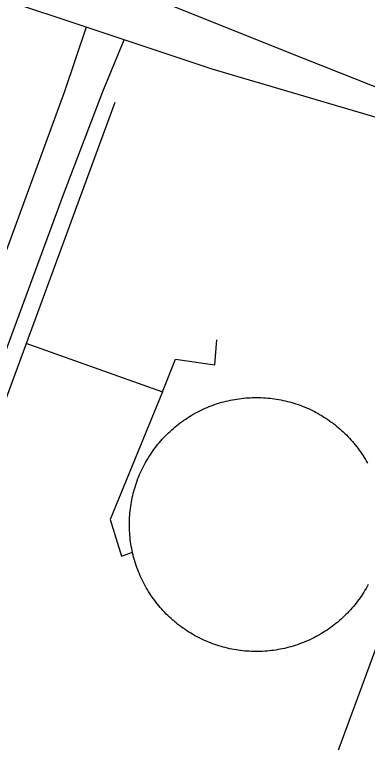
# Model space of a CAD drawing. Extents: x 3677843 to 3715951, y 511991 to 537744.
# Drawn here: x 3712141.9 to 3712294.3, y 524525.9 to 524840 of the extents above; entities that cross this region are included whole.
import ezdxf

# ---------------------------------------------------------------- set-up
doc = ezdxf.new("R2010")
doc.units = 0
for name, color, linetype in [('V-DOMW-TANK', 7, 'Continuous'), ('V-ROAD-CNTR', 7, 'Continuous'), ('V-UTIL-LINE', 7, 'Continuous')]:
    doc.layers.add(name, color=color, linetype=linetype)

msp = doc.modelspace()

# ---------------------------------------------------------------- linework, layer by layer
at = {"layer": 'V-DOMW-TANK'}
for points in [[(3712208.38, 524659.5), (3712209.07, 524660.16), (3712209.78, 524660.81), (3712210.5, 524661.44), (3712211.23, 524662.05), (3712211.96, 524662.66), (3712212.72, 524663.25), (3712213.48, 524663.84), (3712214.25, 524664.4), (3712215.03, 524664.95), (3712215.82, 524665.49), (3712216.62, 524666.02), (3712217.43, 524666.53), (3712218.24, 524667.03), (3712219.07, 524667.51), (3712219.9, 524667.98), (3712220.75, 524668.43), (3712221.6, 524668.87), (3712222.45, 524669.3), (3712223.32, 524669.7), (3712224.19, 524670.1), (3712225.07, 524670.48), (3712225.95, 524670.84), (3712226.84, 524671.19), (3712227.74, 524671.52), (3712228.64, 524671.84), (3712229.55, 524672.14), (3712230.46, 524672.43), (3712231.38, 524672.69), (3712232.3, 524672.95), (3712233.23, 524673.18), (3712234.16, 524673.4), (3712235.1, 524673.61), (3712236.03, 524673.79), (3712236.98, 524673.96), (3712237.92, 524674.12), (3712238.87, 524674.26), (3712239.81, 524674.38), (3712240.76, 524674.49), (3712241.72, 524674.57), (3712242.67, 524674.65), (3712243.62, 524674.7), (3712244.58, 524674.74), (3712245.54, 524674.76), (3712246.5, 524674.77), (3712247.45, 524674.76), (3712248.41, 524674.73), (3712249.36, 524674.69), (3712250.32, 524674.62), (3712251.27, 524674.55), (3712252.22, 524674.45), (3712253.17, 524674.34), (3712254.12, 524674.21), (3712255.07, 524674.07), (3712256.01, 524673.91), (3712256.95, 524673.73), (3712257.89, 524673.54), (3712258.82, 524673.33), (3712259.75, 524673.1), (3712260.68, 524672.86), (3712261.6, 524672.6), (3712262.51, 524672.32), (3712263.42, 524672.03), (3712264.33, 524671.73), (3712265.23, 524671.41), (3712266.12, 524671.07), (3712267.01, 524670.71), (3712267.9, 524670.35), (3712268.77, 524669.96), (3712269.64, 524669.56), (3712270.5, 524669.15), (3712271.36, 524668.72), (3712272.21, 524668.28), (3712273.04, 524667.82), (3712273.88, 524667.34), (3712274.7, 524666.85), (3712275.51, 524666.35), (3712276.32, 524665.84), (3712277.11, 524665.31), (3712277.9, 524664.76), (3712278.68, 524664.2), (3712279.45, 524663.63), (3712280.2, 524663.05), (3712280.95, 524662.45), (3712281.69, 524661.84), (3712282.41, 524661.22), (3712283.12, 524660.58), (3712283.83, 524659.93), (3712284.52, 524659.27), (3712285.2, 524658.6), (3712285.87, 524657.92), (3712286.52, 524657.22), (3712287.17, 524656.51), (3712287.8, 524655.79), (3712288.42, 524655.06), (3712289.02, 524654.32), (3712289.62, 524653.57), (3712290.2, 524652.81), (3712290.77, 524652.04), (3712291.32, 524651.26), (3712291.86, 524650.47)], [(3712193.1, 524606.87), (3712192.89, 524607.8), (3712192.68, 524608.73), (3712192.49, 524609.67), (3712192.32, 524610.61), (3712192.17, 524611.55), (3712192.03, 524612.5), (3712191.91, 524613.45), (3712191.8, 524614.4), (3712191.71, 524615.35), (3712191.64, 524616.31), (3712191.59, 524617.26), (3712191.55, 524618.22), (3712191.52, 524619.18), (3712191.52, 524620.13), (3712191.53, 524621.09), (3712191.56, 524622.04), (3712191.6, 524623), (3712191.66, 524623.95), (3712191.74, 524624.91), (3712191.84, 524625.86), (3712191.95, 524626.81), (3712192.08, 524627.76), (3712192.22, 524628.7), (3712192.38, 524629.64), (3712192.56, 524630.59), (3712192.75, 524631.52), (3712192.96, 524632.45), (3712193.19, 524633.38), (3712193.43, 524634.31), (3712193.69, 524635.23), (3712193.96, 524636.15), (3712194.25, 524637.06), (3712194.56, 524637.96), (3712194.88, 524638.87), (3712195.22, 524639.76), (3712195.57, 524640.65), (3712195.94, 524641.53), (3712196.33, 524642.41), (3712196.73, 524643.28), (3712197.14, 524644.14), (3712197.57, 524644.99), (3712198.01, 524645.84), (3712198.47, 524646.68), (3712198.95, 524647.51), (3712199.43, 524648.33), (3712199.94, 524649.15), (3712200.45, 524649.95), (3712200.98, 524650.75), (3712201.53, 524651.54), (3712202.09, 524652.31), (3712202.66, 524653.08), (3712203.24, 524653.84), (3712203.84, 524654.58), (3712204.45, 524655.32), (3712205.07, 524656.05), (3712205.71, 524656.76), (3712206.36, 524657.46), (3712207.02, 524658.15), (3712207.69, 524658.83), (3712208.38, 524659.5)], [(3712291.86, 524650.47), (3712292.38, 524649.67), (3712292.89, 524648.86), (3712293.39, 524648.05), (3712293.88, 524647.22), (3712294.34, 524646.39)], [(3712268.46, 524569.83), (3712267.58, 524569.45), (3712266.7, 524569.08), (3712265.81, 524568.74), (3712264.91, 524568.41), (3712264.01, 524568.09), (3712263.1, 524567.79), (3712262.19, 524567.5), (3712261.27, 524567.23), (3712260.35, 524566.98), (3712259.42, 524566.74), (3712258.49, 524566.53), (3712257.55, 524566.32), (3712256.62, 524566.13), (3712255.68, 524565.96), (3712254.73, 524565.81), (3712253.79, 524565.67), (3712252.84, 524565.55), (3712251.89, 524565.44), (3712250.94, 524565.35), (3712249.98, 524565.28), (3712249.03, 524565.22), (3712248.07, 524565.19), (3712247.11, 524565.16), (3712246.16, 524565.16), (3712245.2, 524565.17), (3712244.24, 524565.2), (3712243.29, 524565.24), (3712242.33, 524565.3), (3712241.38, 524565.38), (3712240.43, 524565.47), (3712239.48, 524565.59), (3712238.53, 524565.71), (3712237.59, 524565.86), (3712236.64, 524566.02), (3712235.7, 524566.2), (3712234.77, 524566.39), (3712233.83, 524566.6), (3712232.9, 524566.83), (3712231.98, 524567.07), (3712231.06, 524567.33), (3712230.14, 524567.6), (3712229.23, 524567.89), (3712228.32, 524568.2), (3712227.42, 524568.52), (3712226.53, 524568.86), (3712225.64, 524569.21), (3712224.75, 524569.58), (3712223.88, 524569.96), (3712223.01, 524570.36), (3712222.15, 524570.78), (3712221.29, 524571.21), (3712220.45, 524571.65), (3712219.61, 524572.11), (3712218.78, 524572.58), (3712217.96, 524573.07), (3712217.14, 524573.57), (3712216.33, 524574.09), (3712215.54, 524574.62), (3712214.75, 524575.17), (3712213.97, 524575.72), (3712213.21, 524576.29), (3712212.45, 524576.88), (3712211.7, 524577.48), (3712210.97, 524578.09), (3712210.24, 524578.71), (3712209.53, 524579.35), (3712208.82, 524579.99), (3712208.13, 524580.66), (3712207.45, 524581.33), (3712206.78, 524582.01), (3712206.13, 524582.71), (3712205.48, 524583.42), (3712204.85, 524584.13), (3712204.23, 524584.86), (3712203.63, 524585.6), (3712203.03, 524586.35), (3712202.45, 524587.11), (3712201.89, 524587.89), (3712201.33, 524588.67), (3712200.79, 524589.45), (3712200.27, 524590.26), (3712199.76, 524591.06), (3712199.26, 524591.88), (3712198.78, 524592.7), (3712198.31, 524593.54), (3712197.86, 524594.38), (3712197.42, 524595.23), (3712196.99, 524596.09), (3712196.58, 524596.95), (3712196.19, 524597.82), (3712195.81, 524598.7), (3712195.45, 524599.59), (3712195.1, 524600.48), (3712194.77, 524601.38), (3712194.45, 524602.28), (3712194.15, 524603.19), (3712193.87, 524604.1), (3712193.6, 524605.02), (3712193.34, 524605.94), (3712193.1, 524606.87)], [(3712294.64, 524594.08), (3712294.18, 524593.25), (3712293.71, 524592.42), (3712293.22, 524591.59), (3712292.72, 524590.78), (3712292.2, 524589.97), (3712291.67, 524589.18), (3712291.12, 524588.39), (3712290.57, 524587.61), (3712290, 524586.85), (3712289.41, 524586.09), (3712288.81, 524585.34), (3712288.2, 524584.61), (3712287.58, 524583.88), (3712286.94, 524583.17), (3712286.29, 524582.46), (3712285.63, 524581.77), (3712284.96, 524581.09), (3712284.28, 524580.42), (3712283.58, 524579.77), (3712282.87, 524579.12), (3712282.16, 524578.49), (3712281.43, 524577.87), (3712280.69, 524577.27), (3712279.94, 524576.67), (3712279.18, 524576.09), (3712278.41, 524575.53), (3712277.63, 524574.97), (3712276.83, 524574.43), (3712276.04, 524573.91), (3712275.23, 524573.4), (3712274.41, 524572.9), (3712273.58, 524572.42), (3712272.75, 524571.95), (3712271.91, 524571.49), (3712271.06, 524571.06), (3712270.2, 524570.63), (3712269.34, 524570.22), (3712268.46, 524569.83)]]:
    msp.add_lwpolyline(points, dxfattribs=at)
at = {"layer": 'V-ROAD-CNTR'}
msp.add_lwpolyline([(3712684.74, 524800.72), (3712624.96, 524796.45), (3712547.3, 524770.03), (3712483.83, 524735.82), (3712419.17, 524701.23), (3712368.18, 524669.63), (3712328.51, 524629.95), (3712309.33, 524597.41), (3712267.95, 524485.54), (3712214.34, 524347.72), (3712172.65, 524231.58)], dxfattribs=at)
at = {"layer": 'V-UTIL-LINE'}
for points in [[(3712096.95, 524895.62), (3712157.1, 524875.41), (3712152.39, 524866.88), (3712266.56, 524821.25), (3712341.4, 524791.61), (3712341.87, 524793.03), (3712347.52, 524806.3), (3712357.88, 524829.04)], [(3712304.01, 524793.89), (3712227.28, 524816.42), (3712189.19, 524829.15), (3712172.87, 524834.6), (3712137.29, 524846.49), (3712138.7, 524851.7), (3712075.7, 524873.8)], [(3712172.87, 524834.6), (3712163.42, 524806.8), (3712113.58, 524670.86), (3712064.68, 524534.44), (3712024.72, 524424.55), (3711991.88, 524334.56)], [(3712004.6, 524329.97), (3712051.14, 524460.11), (3712108.03, 524613.58), (3712163.05, 524762.32), (3712179.98, 524806.84), (3712189.19, 524829.15)], [(3712185.2, 524802.12), (3712132.06, 524658.12), (3712068.58, 524485.7), (3712017.8, 524348.33), (3712009.07, 524328.35)], [(3712146.86, 524698.21), (3712205.76, 524677.22), (3712211.4, 524691.34), (3712228.45, 524688.83), (3712229.21, 524699.61)], [(3712205.76, 524677.22), (3712183.16, 524622.12), (3712188.1, 524606.26), (3712192.84, 524608.01)]]:
    msp.add_lwpolyline(points, dxfattribs=at)

doc.saveas('drawing.dxf')
